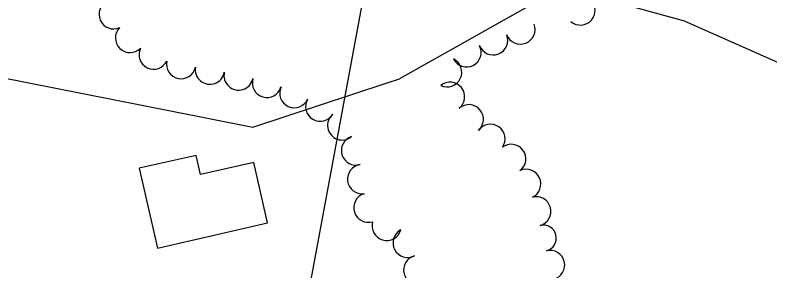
# Model space of a CAD drawing. Extents: x -25029 to 2274964, y -81170 to 687028.
# Drawn here: x -6912 to -6397, y -66445 to -66270 of the extents above; entities that cross this region are included whole.
import ezdxf

# ---------------------------------------------------------------- set-up
doc = ezdxf.new("R2010")
doc.units = 0
for name, color, linetype in [('81911BEA - RW_X_Fee_RW', 7, 'Continuous'), ('BD_X_Canopy', 7, 'Continuous'), ('BLDG', 7, 'Continuous'), ('TREES', 7, 'Continuous')]:
    doc.layers.add(name, color=color, linetype=linetype)

msp = doc.modelspace()

# ---------------------------------------------------------------- linework, layer by layer
at = {"layer": '81911BEA - RW_X_Fee_RW'}
msp.add_line((-6538.81, -66251.32), (-6650.06, -66313.81), dxfattribs=at)
for points in [[(-6538.81, -66251.32), (-6456.29, -66274.14), (-6455.65, -66274.32)], [(-6456.37, -66274), (-6455.65, -66274.32), (-6289.73, -66347.72)], [(-7042.52, -66288.98), (-6806.27, -66335.68), (-6750.14, -66346.77)], [(-6750.14, -66346.77), (-6659, -66316.76), (-6650.06, -66313.81)]]:
    msp.add_lwpolyline(points, dxfattribs=at)
at = {"layer": 'BD_X_Canopy'}
msp.add_line((-6654.13, -66147.23), (-7701.63, -71785.78), dxfattribs=at)
at = {"layer": 'BLDG'}
msp.add_lwpolyline([(-6740.05, -66412.17), (-6749.48, -66370.8), (-6785.94, -66379.11), (-6788.92, -66366.04), (-6827.67, -66374.88), (-6815.26, -66429.32)], close=True, dxfattribs=at)
at = {"layer": 'TREES'}
for centre, radius, start, end in [((-6845.17, -66269.78), 10, 113.9507, 293.9507), ((-6526.47, -66267.18), 10, 229.2583, 49.2583), ((-6567.46, -66280.19), 10, 201.4896, 21.4896), ((-6833.99, -66285.94), 10, 135.3902, 315.3902), ((-6586.07, -66287.51), 10, 201.4896, 21.4896), ((-6817.87, -66297.32), 10, 154.1722, 334.1722), ((-6604.28, -66295.74), 10, 207.1327, 27.1327), ((-6799.09, -66303.75), 10, 168.0281, 348.0281), ((-6617.49, -66309.32), 10, 244.4171, 64.4171), ((-6779.46, -66307.57), 10, 169.992, 349.992), ((-6759.86, -66311.5), 10, 167.2866, 347.2866), ((-6740.51, -66316.54), 10, 163.54, 343.54), ((-6721.82, -66323.53), 10, 155.457, 335.457), ((-6615.51, -66326.1), 10, 309.0551, 129.0551), ((-6704.14, -66332.8), 10, 149.1716, 329.1716), ((-6602.67, -66341.43), 10, 310.8327, 130.8327), ((-6689.11, -66345.58), 10, 130.0932, 310.0932), ((-6587.94, -66354.74), 10, 324.9923, 144.9923), ((-6679.76, -66362.79), 10, 106.9378, 286.9378), ((-6573.74, -66368.47), 10, 306.9304, 126.9304), ((-6675.52, -66382.27), 10, 97.5946, 277.5946), ((-6563.5, -66385.52), 10, 295.0669, 115.0669), ((-6671.28, -66401.75), 10, 107.0117, 287.0117), ((-6556.63, -66404.23), 10, 285.2717, 105.2717), ((-6658.76, -66414.13), 10, 163.6464, 343.6464), ((-6644.47, -66425.77), 10, 117.9957, 297.9957), ((-6551.82, -66422.5), 8.9, 284.1151, 104.1151), ((-6547.21, -66440.83), 10, 284.1151, 104.1151), ((-6637.22, -66444.27), 10, 104.7746, 284.7746)]:
    msp.add_arc(centre, radius, start, end, dxfattribs=at)

doc.saveas('drawing.dxf')
